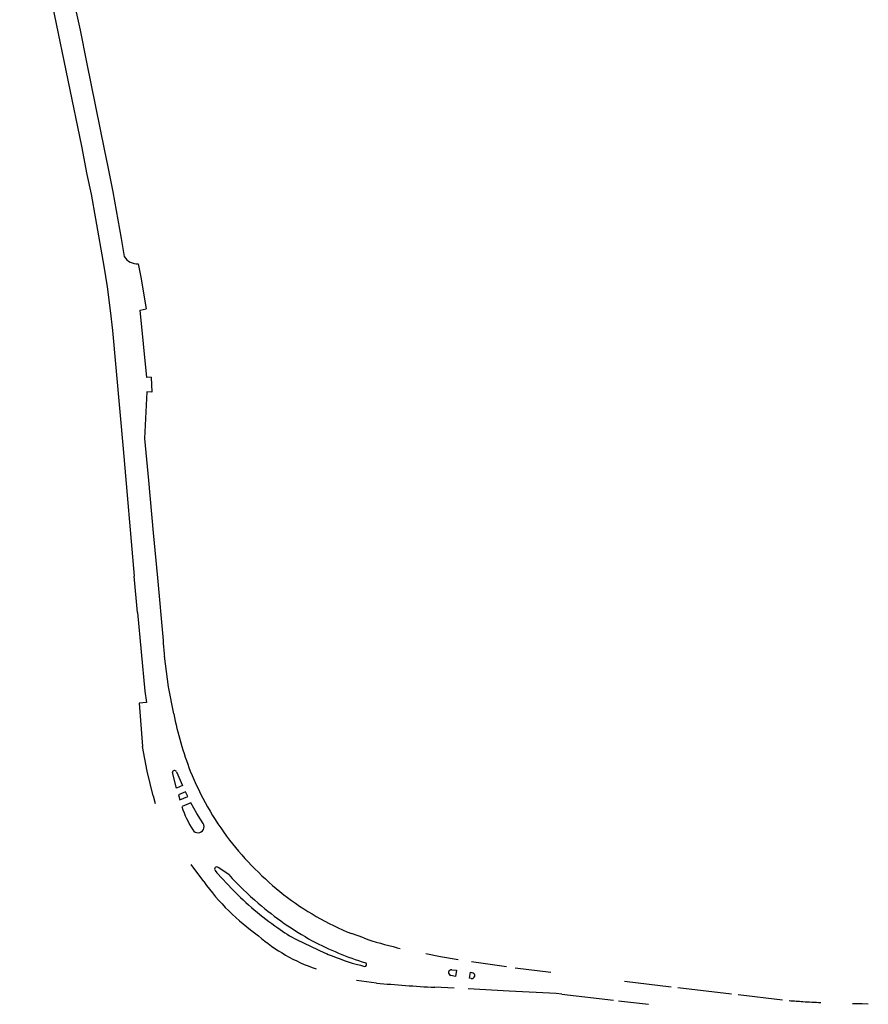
# Model space of a CAD drawing. Extents: x 148869 to 161638, y 453607 to 469810.
# Tile 809 of 1056: x 159103.94 to 159106.73, y 459846.49 to 459849.73. Entities that reach past the tile are written whole.
import ezdxf

# ---------------------------------------------------------------- set-up
doc = ezdxf.new("R2010")
doc.units = 0
doc.layers.add('LKI_V01_KANTRIJWEG', color=252, linetype='CONTINUOUS')

msp = doc.modelspace()

# ---------------------------------------------------------------- linework, layer by layer
at = {"layer": 'LKI_V01_KANTRIJWEG'}
for p, q in [((159104.3694, 459848.5523), (159104.3724, 459848.5031)), ((159104.3694, 459848.5523), (159104.3724, 459848.5031)), ((159104.3547, 459848.282), (159104.361, 459848.212)), ((159104.3547, 459848.282), (159104.361, 459848.212)), ((159104.361, 459848.212), (159104.3769, 459848.0399)), ((159104.361, 459848.212), (159104.3769, 459848.0399)), ((159104.3769, 459848.0399), (159104.3904, 459847.8926)), ((159104.3769, 459848.0399), (159104.3904, 459847.8926)), ((159104.3246, 459847.7778), (159104.3139, 459847.8976)), ((159104.3246, 459847.7778), (159104.3139, 459847.8976)), ((159104.3904, 459847.8926), (159104.409, 459847.6856)), ((159104.3904, 459847.8926), (159104.409, 459847.6856)), ((159104.4129, 459847.639), (159104.4139, 459847.6346)), ((159104.4129, 459847.639), (159104.4139, 459847.6346)), ((159104.4532, 459847.2), (159104.4396, 459847.2511)), ((159104.4532, 459847.2), (159104.4396, 459847.2511)), ((159104.4531, 459847.2533), (159104.4727, 459847.2083)), ((159104.4531, 459847.2533), (159104.4727, 459847.2083)), ((159104.4727, 459847.2083), (159104.4532, 459847.2)), ((159104.4727, 459847.2083), (159104.4532, 459847.2)), ((159104.376, 459847.1746), (159104.3825, 459847.1491)), ((159104.376, 459847.1746), (159104.3825, 459847.1491)), ((159104.483, 459847.1875), (159104.4593, 459847.1775)), ((159104.483, 459847.1875), (159104.4593, 459847.1775)), ((159104.4593, 459847.1775), (159104.4646, 459847.1608)), ((159104.4593, 459847.1775), (159104.4646, 459847.1608)), ((159104.4646, 459847.1608), (159104.4904, 459847.172)), ((159104.4646, 459847.1608), (159104.4904, 459847.172)), ((159104.4904, 459847.172), (159104.483, 459847.1875)), ((159104.4904, 459847.172), (159104.483, 459847.1875)), ((159104.5008, 459847.1513), (159104.4714, 459847.1388)), ((159104.5008, 459847.1513), (159104.4714, 459847.1388)), ((159104.5428, 459846.8926), (159104.5011, 459846.9489)), ((159104.5428, 459846.8926), (159104.5011, 459846.9489)), ((159104.6256, 459846.9152), (159104.5905, 459846.939)), ((159104.6256, 459846.9152), (159104.5905, 459846.939)), ((159105.0696, 459846.7065), (159105.0295, 459846.721)), ((159105.0696, 459846.7065), (159105.0295, 459846.721)), ((159104.8501, 459846.7004), (159104.9409, 459846.6578)), ((159104.8501, 459846.7004), (159104.9409, 459846.6578)), ((159105.1801, 459846.6745), (159105.1896, 459846.6724)), ((159105.1801, 459846.6745), (159105.1896, 459846.6724)), ((159105.4251, 459846.629), (159105.5403, 459846.6122)), ((159105.4251, 459846.629), (159105.5403, 459846.6122)), ((159105.3722, 459846.5802), (159105.3566, 459846.5831)), ((159105.3722, 459846.5802), (159105.3566, 459846.5831)), ((159105.4211, 459846.5938), (159105.4284, 459846.5919)), ((159105.4211, 459846.5938), (159105.4284, 459846.5919)), ((159105.5686, 459846.6079), (159105.6855, 459846.5937)), ((159105.5686, 459846.6079), (159105.6855, 459846.5937)), ((159105.1115, 459846.5582), (159105.0454, 459846.566)), ((159105.1115, 459846.5582), (159105.0454, 459846.566)), ((159105.9288, 459846.5641), (159106.0817, 459846.5459)), ((159105.9288, 459846.5641), (159106.0817, 459846.5459)), ((159105.3671, 459846.541), (159105.3034, 459846.5442)), ((159105.3671, 459846.541), (159105.3034, 459846.5442)), ((159105.7225, 459846.5217), (159105.8917, 459846.5015)), ((159105.7225, 459846.5217), (159105.8917, 459846.5015)), ((159106.1036, 459846.5436), (159106.2804, 459846.5226)), ((159106.1036, 459846.5436), (159106.2804, 459846.5226)), ((159106.3022, 459846.5199), (159106.4492, 459846.5028)), ((159106.3022, 459846.5199), (159106.4492, 459846.5028)), ((159105.9091, 459846.4996), (159106.007, 459846.4882)), ((159105.9091, 459846.4996), (159106.007, 459846.4882))]:
    msp.add_line(p, q, dxfattribs=at)
for points in [[(159103.9369, 459850.245), (159103.9603, 459850.147), (159103.9917, 459850.0129), (159104.0507, 459849.7478), (159104.1404, 459849.3129), (159104.1585, 459849.2202), (159104.1718, 459849.1547), (159104.1869, 459849.074), (159104.2144, 459848.9185), (159104.2247, 459848.8497), (159104.2345, 459848.7719), (159104.2421, 459848.7058), (159104.2774, 459848.3162), (159104.3139, 459847.8976)], [(159103.9369, 459850.245), (159103.9603, 459850.147), (159103.9917, 459850.0129), (159104.0507, 459849.7478), (159104.1404, 459849.3129), (159104.1585, 459849.2202), (159104.1718, 459849.1547), (159104.1869, 459849.074), (159104.2144, 459848.9185), (159104.2247, 459848.8497), (159104.2345, 459848.7719), (159104.2421, 459848.7058), (159104.2774, 459848.3162), (159104.3139, 459847.8976)], [(159104.0247, 459850.1934), (159104.0419, 459850.1189), (159104.0756, 459849.9646), (159104.1228, 459849.754), (159104.1355, 459849.695), (159104.1565, 459849.5892)], [(159104.0247, 459850.1934), (159104.0419, 459850.1189), (159104.0756, 459849.9646), (159104.1228, 459849.754), (159104.1355, 459849.695), (159104.1565, 459849.5892)], [(159104.1565, 459849.5892), (159104.2157, 459849.2976), (159104.2261, 459849.2502), (159104.2433, 459849.163), (159104.2711, 459849.0095), (159104.2811, 459848.95)], [(159104.1565, 459849.5892), (159104.2157, 459849.2976), (159104.2261, 459849.2502), (159104.2433, 459849.163), (159104.2711, 459849.0095), (159104.2811, 459848.95)], [(159104.3273, 459848.9258), (159104.3368, 459848.8766), (159104.3462, 459848.8224), (159104.353, 459848.7772)], [(159104.3273, 459848.9258), (159104.3368, 459848.8766), (159104.3462, 459848.8224), (159104.353, 459848.7772)], [(159104.3694, 459848.5523), (159104.356, 459848.5514), (159104.3337, 459848.7736), (159104.353, 459848.7772)], [(159104.3694, 459848.5523), (159104.356, 459848.5514), (159104.3337, 459848.7736), (159104.353, 459848.7772)], [(159104.3724, 459848.5031), (159104.3554, 459848.5043), (159104.3481, 459848.351), (159104.3547, 459848.282)], [(159104.3724, 459848.5031), (159104.3554, 459848.5043), (159104.3481, 459848.351), (159104.3547, 459848.282)], [(159104.3246, 459847.7778), (159104.3492, 459847.5193), (159104.3542, 459847.482), (159104.3307, 459847.4793), (159104.3418, 459847.3367)], [(159104.3246, 459847.7778), (159104.3492, 459847.5193), (159104.3542, 459847.482), (159104.3307, 459847.4793), (159104.3418, 459847.3367)], [(159104.4441, 459847.4445), (159104.4269, 459847.5332), (159104.4139, 459847.6346)], [(159104.4441, 459847.4445), (159104.4269, 459847.5332), (159104.4139, 459847.6346)], [(159104.376, 459847.1746), (159104.3564, 459847.2558), (159104.3418, 459847.3367)], [(159104.376, 459847.1746), (159104.3564, 459847.2558), (159104.3418, 459847.3367)], [(159104.5408, 459847.0834), (159104.5207, 459847.1158), (159104.5008, 459847.1513)], [(159104.5408, 459847.0834), (159104.5207, 459847.1158), (159104.5008, 459847.1513)], [(159104.5801, 459846.9285), (159104.5859, 459846.9209), (159104.6381, 459846.8662)], [(159104.5801, 459846.9285), (159104.5859, 459846.9209), (159104.6381, 459846.8662)], [(159105.2739, 459846.6553), (159105.323, 459846.6455), (159105.3806, 459846.6357)], [(159105.2739, 459846.6553), (159105.323, 459846.6455), (159105.3806, 459846.6357)], [(159105.3597, 459846.6017), (159105.3751, 459846.6002), (159105.3722, 459846.5802)], [(159105.3597, 459846.6017), (159105.3751, 459846.6002), (159105.3722, 459846.5802)], [(159105.424, 459846.5736), (159105.4176, 459846.5737), (159105.4211, 459846.5938)], [(159105.424, 459846.5736), (159105.4176, 459846.5737), (159105.4211, 459846.5938)], [(159105.7226, 459846.5217), (159105.7035, 459846.5233), (159105.5491, 459846.5319), (159105.4132, 459846.5387)], [(159105.7226, 459846.5217), (159105.7035, 459846.5233), (159105.5491, 459846.5319), (159105.4132, 459846.5387)], [(159106.6786, 459846.4913), (159106.7109, 459846.4906), (159106.7312, 459846.4902)], [(159106.6786, 459846.4913), (159106.7109, 459846.4906), (159106.7312, 459846.4902)]]:
    msp.add_lwpolyline(points, dxfattribs=at)
for centre, radius, start, end in [((159104.3239, 459848.9754), 0.0497, 210.7383, 273.9474), ((159104.3239, 459848.9754), 0.0497, 210.7383, 273.9474), ((159105.8405, 459847.78), 1.4346, 183.7758, 185.6437), ((159105.8405, 459847.78), 1.4346, 183.7758, 185.6437), ((159105.5526, 459847.6635), 1.1299, 191.1772, 201.1419), ((159105.5526, 459847.6635), 1.1299, 191.1772, 201.1419), ((159104.4465, 459847.251), 0.00697, 19.0028, 179.4281), ((159104.4465, 459847.251), 0.00697, 19.0028, 179.4281), ((159105.4137, 459847.6249), 0.9865, 201.957, 217.1603), ((159105.4137, 459847.6249), 0.9865, 201.957, 217.1603), ((159104.777, 459847.2345), 0.3203, 197.3717, 212.5004), ((159104.777, 459847.2345), 0.3203, 197.3717, 212.5004), ((159104.524, 459847.0727), 0.02, 211.004, 32.587), ((159104.524, 459847.0727), 0.02, 211.004, 32.587), ((159105.4833, 459847.7), 1.0875, 218.0965, 231.4882), ((159105.4833, 459847.7), 1.0875, 218.0965, 231.4882), ((159104.5861, 459846.9329), 0.00745, 53.7521, 216.2479), ((159104.5861, 459846.9329), 0.00745, 53.7521, 216.2479), ((159105.367, 459847.5823), 0.9974, 221.9784, 229.7533), ((159105.367, 459847.5823), 0.9974, 221.9784, 229.7533), ((159105.1522, 459847.3273), 0.7486, 215.4962, 235.0085), ((159105.1522, 459847.3273), 0.7486, 215.4962, 235.0085), ((159105.2958, 459847.491), 0.9072, 223.529, 235.8919), ((159105.2958, 459847.491), 0.9072, 223.529, 235.8919), ((159105.4017, 459847.6287), 0.9811, 232.6257, 247.7029), ((159105.4017, 459847.6287), 0.9811, 232.6257, 247.7029), ((159105.4012, 459847.6065), 1.0379, 229.1739, 241.1397), ((159105.4012, 459847.6065), 1.0379, 229.1739, 241.1397), ((159105.0922, 459847.1377), 0.562, 228.9324, 251.3895), ((159105.0922, 459847.1377), 0.562, 228.9324, 251.3895), ((159105.0585, 459847.103), 0.4534, 233.2328, 242.6371), ((159105.0585, 459847.103), 0.4534, 233.2328, 242.6371), ((159105.3787, 459847.6), 1.0215, 242.0737, 252.7321), ((159105.3787, 459847.6), 1.0215, 242.0737, 252.7321), ((159105.4237, 459847.7246), 1.0779, 250.8234, 256.9396), ((159105.4237, 459847.7246), 1.0779, 250.8234, 256.9396), ((159105.1026, 459847.005), 0.383, 245.0249, 249.0228), ((159105.1026, 459847.005), 0.383, 245.0249, 249.0228), ((159105.2513, 459847.3523), 0.7606, 247.9261, 256.3945), ((159105.2513, 459847.3523), 0.7606, 247.9261, 256.3945), ((159105.0733, 459846.6189), 0.00601, 261.6907, 68.7246), ((159105.0733, 459846.6189), 0.00601, 261.6907, 68.7246), ((159105.3583, 459846.5924), 0.00939, 81.7383, 259.4375), ((159105.3583, 459846.5924), 0.00939, 81.7383, 259.4375), ((159105.426, 459846.5828), 0.00939, 257.3355, 75.184), ((159105.426, 459846.5828), 0.00939, 257.3355, 75.184), ((159105.5077, 459850.6611), 4.1219, 264.4845, 267.1597), ((159105.5077, 459850.6611), 4.1219, 264.4845, 267.1597), ((159106.5945, 459847.8888), 1.3937, 264.9165, 265.84), ((159106.5945, 459847.8888), 1.3937, 264.9165, 265.84), ((159106.5762, 459847.5334), 1.0379, 265.4236, 266.6542), ((159106.5762, 459847.5334), 1.0379, 265.4236, 266.6542), ((159106.6451, 459848.513), 2.0199, 266.3251, 267.1701), ((159106.6451, 459848.513), 2.0199, 266.3251, 267.1701), ((159106.6601, 459848.7105), 2.2179, 267.0356, 267.8047), ((159106.6601, 459848.7105), 2.2179, 267.0356, 267.8047)]:
    msp.add_arc(centre, radius, start, end, dxfattribs=at)

doc.saveas('drawing.dxf')
